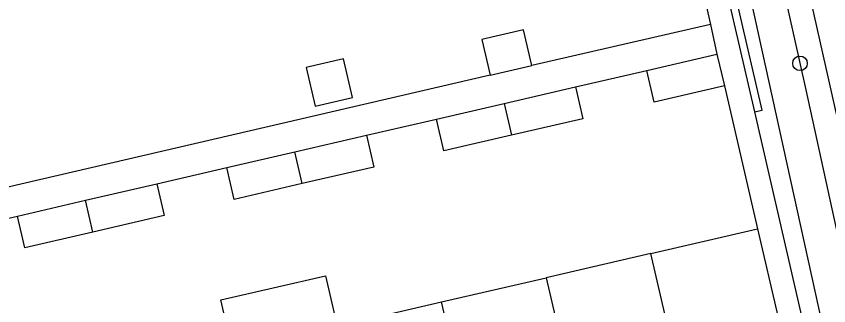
# Model space of a CAD drawing. Extents: x 156414 to 157775, y 382335 to 383765.
# Drawn here: x 156871.3 to 156925.8, y 382868.8 to 382888.2 of the extents above; entities that cross this region are included whole.
import ezdxf

# ---------------------------------------------------------------- set-up
doc = ezdxf.new("R2010")
doc.units = 0
for name, color, linetype in [('IMGEO_Boom', 7, 'Continuous'), ('IMGEO_Greppel_droge_sloot', 7, 'Continuous'), ('IMGEO_Haag', 7, 'Continuous'), ('IMGEO_Muur', 7, 'Continuous'), ('IMGEO_Pand', 7, 'Continuous'), ('IMGEO_Rijbaan_lokaal_gesloten', 7, 'Continuous'), ('IMGEO_Voetpad_open', 7, 'Continuous')]:
    doc.layers.add(name, color=color, linetype=linetype)

msp = doc.modelspace()

# ---------------------------------------------------------------- linework, layer by layer
at = {"layer": 'IMGEO_Boom'}
msp.add_circle((156923.822, 382885.047), 0.489, dxfattribs=at)
at = {"layer": 'IMGEO_Greppel_droge_sloot'}
msp.add_lwpolyline([(156928.493, 382863.788), (156926.278, 382863.313), (156915.815, 382910.793), (156917.946, 382911.213), (156924.219, 382883.281), (156928.493, 382863.788)], dxfattribs=at)
at = {"layer": 'IMGEO_Haag'}
msp.add_lwpolyline([(156920.762, 382881.795), (156921.287, 382881.92), (156918.921, 382892.119), (156918.396, 382892.022)], dxfattribs=at)
at = {"layer": 'IMGEO_Muur'}
for points in [[(156915.255, 382898.9), (156917.831, 382887.65)], [(156918.763, 382883.533), (156920.983, 382873.977)]]:
    msp.add_lwpolyline(points, dxfattribs=at)
at = {"layer": 'IMGEO_Pand'}
for points in [[(156905.837, 382884.902), (156905.282, 382887.29), (156902.503, 382886.644), (156903.057, 382884.256)], [(156890.713, 382884.768), (156891.313, 382882.18), (156893.814, 382882.76), (156893.213, 382885.348), (156890.713, 382884.768)], [(156913.547, 382884.574), (156918.253, 382885.661)], [(156918.253, 382885.661), (156918.763, 382883.533)], [(156903.057, 382884.256), (156905.837, 382884.902)], [(156918.763, 382883.533), (156914.039, 382882.442), (156913.547, 382884.574)], [(156903.986, 382882.366), (156908.775, 382883.472)], [(156908.775, 382883.472), (156909.267, 382881.341), (156904.481, 382880.236)], [(156899.445, 382881.317), (156903.986, 382882.366)], [(156903.986, 382882.366), (156904.481, 382880.236)], [(156904.481, 382880.236), (156899.936, 382879.187), (156899.445, 382881.317)], [(156889.962, 382879.127), (156894.749, 382880.232)], [(156894.749, 382880.232), (156895.241, 382878.103), (156890.456, 382876.998)], [(156885.399, 382878.073), (156889.962, 382879.127)], [(156890.456, 382876.998), (156889.962, 382879.127)], [(156890.456, 382876.998), (156885.891, 382875.944), (156885.399, 382878.073)], [(156875.927, 382875.885), (156880.705, 382876.988)], [(156880.705, 382876.988), (156881.196, 382874.86), (156876.422, 382873.758)], [(156871.355, 382874.829), (156875.927, 382875.885)], [(156876.422, 382873.758), (156875.927, 382875.885)], [(156876.422, 382873.758), (156871.846, 382872.702), (156871.355, 382874.829)], [(156913.825, 382872.323), (156920.983, 382873.977)], [(156920.983, 382873.977), (156923.698, 382862.279)], [(156913.825, 382872.323), (156906.812, 382870.703)], [(156916.198, 382862.134), (156913.825, 382872.323)], [(156885.771, 382865.841), (156884.991, 382869.213), (156892.002, 382870.835), (156892.785, 382867.461)], [(156899.798, 382869.082), (156906.812, 382870.703)], [(156906.812, 382870.703), (156909.525, 382859.004)], [(156892.785, 382867.461), (156899.798, 382869.082)], [(156902.17, 382858.884), (156899.798, 382869.082)]]:
    msp.add_lwpolyline(points, dxfattribs=at)
at = {"layer": 'IMGEO_Rijbaan_lokaal_gesloten'}
msp.add_lwpolyline([(156930.667, 382860.901), (156929.898, 382865.604), (156922.418, 382898.725), (156919.179, 382912.277)], dxfattribs=at)
at = {"layer": 'IMGEO_Voetpad_open'}
for points in [[(156915.255, 382898.9), (156917.831, 382887.65)], [(156918.396, 382892.022), (156920.762, 382881.795)], [(156917.831, 382887.65), (156905.837, 382884.902)], [(156917.831, 382887.65), (156918.253, 382885.661)], [(156903.057, 382884.256), (156847.325, 382871.335)], [(156908.775, 382883.472), (156913.547, 382884.574)], [(156918.763, 382883.533), (156920.983, 382873.977)], [(156920.762, 382881.795), (156925.852, 382859.789), (156930.181, 382860.808)], [(156894.749, 382880.232), (156899.445, 382881.317)], [(156880.705, 382876.988), (156885.399, 382878.073)], [(156866.68, 382873.749), (156871.355, 382874.829)]]:
    msp.add_lwpolyline(points, dxfattribs=at)

doc.saveas('drawing.dxf')
